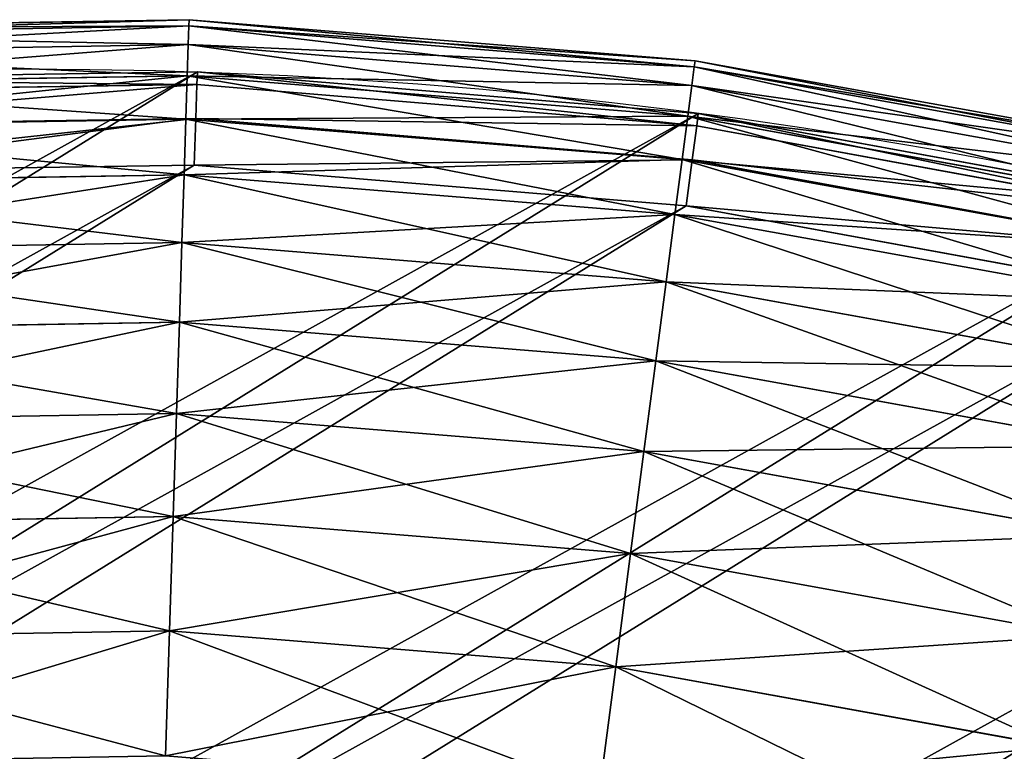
# Model space of a CAD drawing. Extents: x 5 to 635, y -14 to 121.
# Tile 295 of 453: x 410.21 to 419.73, y 96.45 to 103.52. Entities that reach past the tile are written whole.
import ezdxf

# ---------------------------------------------------------------- set-up
doc = ezdxf.new("R2010")
doc.units = 0
doc.layers.get('0').update_dxf_attribs({"color": 13, "linetype": 'CONTINUOUS'})

# ---------------------------------------------------------------- blocks, each defined once
blk = doc.blocks.new('COMPONENT_4')
for p, q in [((51.5698, 99.9491, 49.9398), (46.6637, 99.8648, 49.9398)), ((51.5679, 99.8888, 47.4864), (51.5698, 99.9491, 49.9398)), ((51.5698, 99.9491, 49.9398), (51.5679, 99.8888, 52.3932)), ((56.4605, 99.5521, 49.9398), (51.5698, 99.9491, 49.9398)), ((51.5679, 99.8888, 47.4864), (46.6677, 99.8046, 47.4864)), ((51.5679, 99.8888, 52.3932), (46.6677, 99.8046, 52.3932)), ((51.5621, 99.7082, 45.0389), (51.5679, 99.8888, 47.4864)), ((51.5679, 99.8888, 52.3932), (51.5621, 99.7082, 54.8406)), ((56.4526, 99.4923, 47.4864), (51.5679, 99.8888, 47.4864)), ((56.4526, 99.4923, 52.3932), (51.5679, 99.8888, 52.3932)), ((51.5621, 99.7082, 45.0389), (46.6797, 99.6243, 45.0389)), ((51.5621, 99.7082, 54.8406), (46.6797, 99.6243, 54.8406)), ((51.5525, 99.4075, 42.6032), (51.5621, 99.7082, 45.0389)), ((51.5621, 99.7082, 54.8406), (51.5525, 99.4075, 57.2763)), ((56.4292, 99.3131, 45.0389), (51.5621, 99.7082, 45.0389)), ((56.4292, 99.3131, 54.8406), (51.5621, 99.7082, 54.8406)), ((56.4526, 99.4923, 47.4864), (56.4605, 99.5521, 49.9398)), ((56.4526, 99.4923, 52.3932), (56.4605, 99.5521, 49.9398)), ((61.2887, 98.6776, 49.9398), (56.4605, 99.5521, 49.9398)), ((56.4292, 99.3131, 45.0389), (56.4526, 99.4923, 47.4864)), ((56.4292, 99.3131, 54.8406), (56.4526, 99.4923, 52.3932)), ((61.275, 98.6189, 47.4864), (56.4526, 99.4923, 47.4864)), ((61.275, 98.6189, 52.3932), (56.4526, 99.4923, 52.3932)), ((51.5525, 99.4075, 42.6032), (46.6996, 99.3242, 42.6032)), ((51.5525, 99.4075, 57.2763), (46.6996, 99.3242, 57.2763)), ((51.5391, 98.9877, 40.1853), (51.5525, 99.4075, 42.6032)), ((51.5525, 99.4075, 57.2763), (51.5391, 98.9877, 59.6943)), ((56.3902, 99.0148, 42.6032), (51.5525, 99.4075, 42.6032)), ((56.3902, 99.0148, 57.2763), (51.5525, 99.4075, 57.2763)), ((56.3902, 99.0148, 42.6032), (56.4292, 99.3131, 45.0389)), ((56.3902, 99.0148, 57.2763), (56.4292, 99.3131, 54.8406)), ((61.2341, 98.4428, 45.0389), (56.4292, 99.3131, 45.0389)), ((61.2341, 98.4428, 54.8406), (56.4292, 99.3131, 54.8406)), ((51.5391, 98.9877, 40.1853), (46.7274, 98.905, 40.1853)), ((51.5391, 98.9877, 59.6943), (46.7274, 98.905, 59.6943)), ((51.5219, 98.4496, 37.7908), (51.5391, 98.9877, 40.1853)), ((51.5391, 98.9877, 59.6943), (51.5219, 98.4496, 62.0888)), ((56.3357, 98.5983, 40.1853), (51.5391, 98.9877, 40.1853)), ((56.3357, 98.5983, 59.6943), (51.5391, 98.9877, 59.6943)), ((56.3357, 98.5983, 40.1853), (56.3902, 99.0148, 42.6032)), ((56.3357, 98.5983, 59.6943), (56.3902, 99.0148, 57.2763)), ((61.1661, 98.1499, 42.6032), (56.3902, 99.0148, 42.6032)), ((61.1661, 98.1499, 57.2763), (56.3902, 99.0148, 57.2763)), ((56.2659, 98.0645, 37.7908), (56.3357, 98.5983, 40.1853)), ((56.2659, 98.0645, 62.0888), (56.3357, 98.5983, 59.6943)), ((61.071, 97.7407, 40.1853), (56.3357, 98.5983, 40.1853)), ((61.071, 97.7407, 59.6943), (56.3357, 98.5983, 59.6943)), ((51.5219, 98.4496, 37.7908), (46.7631, 98.3679, 37.7908)), ((51.5219, 98.4496, 62.0888), (46.7631, 98.3679, 62.0888)), ((51.501, 97.7946, 35.4255), (51.5219, 98.4496, 37.7908)), ((51.5219, 98.4496, 62.0888), (51.501, 97.7946, 64.454)), ((56.2659, 98.0645, 37.7908), (51.5219, 98.4496, 37.7908)), ((56.2659, 98.0645, 62.0888), (51.5219, 98.4496, 62.0888)), ((56.1808, 97.4147, 35.4255), (56.2659, 98.0645, 37.7908)), ((56.1808, 97.4147, 64.454), (56.2659, 98.0645, 62.0888)), ((60.9492, 97.2163, 37.7908), (56.2659, 98.0645, 37.7908)), ((60.9492, 97.2163, 62.0888), (56.2659, 98.0645, 62.0888)), ((51.501, 97.7946, 35.4255), (46.8065, 97.714, 35.4255)), ((51.501, 97.7946, 64.454), (46.8065, 97.714, 64.454)), ((51.4764, 97.0243, 33.0953), (51.501, 97.7946, 35.4255)), ((51.501, 97.7946, 64.454), (51.4764, 97.0243, 66.7843)), ((56.1808, 97.4147, 35.4255), (51.501, 97.7946, 35.4255)), ((56.1808, 97.4147, 64.454), (51.501, 97.7946, 64.454)), ((56.0809, 96.6505, 33.0953), (56.1808, 97.4147, 35.4255)), ((56.0809, 96.6505, 66.7843), (56.1808, 97.4147, 64.454)), ((60.8009, 96.578, 35.4255), (56.1808, 97.4147, 35.4255)), ((60.8009, 96.578, 64.454), (56.1808, 97.4147, 64.454)), ((51.4764, 97.0243, 33.0953), (46.8575, 96.9449, 33.0953)), ((51.4764, 97.0243, 66.7843), (46.8575, 96.9449, 66.7843)), ((51.4482, 96.1404, 30.8056), (51.4764, 97.0243, 33.0953)), ((51.4764, 97.0243, 66.7843), (51.4482, 96.1404, 69.0739)), ((56.0809, 96.6505, 33.0953), (51.4764, 97.0243, 33.0953)), ((56.0809, 96.6505, 66.7843), (51.4764, 97.0243, 66.7843)), ((55.9662, 95.7737, 30.8056), (56.0809, 96.6505, 33.0953)), ((55.9662, 95.7737, 69.0739), (56.0809, 96.6505, 66.7843)), ((60.6265, 95.8272, 33.0953), (56.0809, 96.6505, 33.0953)), ((60.6265, 95.8272, 66.7843), (56.0809, 96.6505, 66.7843)), ((51.4482, 96.1404, 30.8056), (46.9161, 96.0626, 30.8056)), ((51.4482, 96.1404, 69.0739), (46.9161, 96.0626, 69.0739)), ((51.4164, 95.1452, 28.562), (51.4482, 96.1404, 30.8056)), ((51.4482, 96.1404, 69.0739), (51.4164, 95.1452, 71.3175)), ((55.9662, 95.7737, 30.8056), (51.4482, 96.1404, 30.8056)), ((55.9662, 95.7737, 69.0739), (51.4482, 96.1404, 69.0739)), ((55.837, 94.7864, 28.562), (55.9662, 95.7737, 30.8056)), ((55.837, 94.7864, 71.3175), (55.9662, 95.7737, 69.0739)), ((60.4264, 94.9659, 30.8056), (55.9662, 95.7737, 30.8056)), ((60.4264, 94.9659, 69.0739), (55.9662, 95.7737, 69.0739)), ((51.4164, 95.1452, 28.562), (46.982, 95.069, 28.562)), ((51.4164, 95.1452, 71.3175), (46.982, 95.069, 71.3175)), ((51.3812, 94.041, 26.3699), (51.4164, 95.1452, 28.562)), ((51.4164, 95.1452, 71.3175), (51.3812, 94.041, 73.5096)), ((55.837, 94.7864, 28.562), (51.4164, 95.1452, 28.562)), ((55.837, 94.7864, 71.3175), (51.4164, 95.1452, 71.3175)), ((55.6937, 93.691, 26.3699), (55.837, 94.7864, 28.562)), ((55.6937, 93.691, 73.5096), (55.837, 94.7864, 71.3175)), ((60.2011, 93.996, 28.562), (55.837, 94.7864, 28.562)), ((60.2011, 93.996, 71.3175), (55.837, 94.7864, 71.3175)), ((51.3812, 94.041, 26.3699), (47.0551, 93.9667, 26.3699)), ((51.3812, 94.041, 73.5096), (47.0551, 93.9667, 73.5096)), ((51.3426, 92.8306, 24.2346), (51.3812, 94.041, 26.3699)), ((51.3812, 94.041, 73.5096), (51.3426, 92.8306, 75.6449)), ((55.6937, 93.691, 26.3699), (51.3812, 94.041, 26.3699)), ((55.6937, 93.691, 73.5096), (51.3812, 94.041, 73.5096)), ((55.5366, 92.4901, 24.2346), (55.6937, 93.691, 26.3699)), ((55.5366, 92.4901, 75.6449), (55.6937, 93.691, 73.5096)), ((59.9511, 92.9199, 26.3699), (55.6937, 93.691, 26.3699)), ((59.9511, 92.9199, 73.5096), (55.6937, 93.691, 73.5096))]:
    blk.add_line(p, q)
mesh = blk.add_polyface()
corners = [(46.6637, 99.8648, 49.9398), (51.5679, 99.8888, 47.4864), (46.6677, 99.8046, 47.4864), (51.5698, 99.9491, 49.9398)]
mesh.append_faces([[corners[k] for k in face] for face in [(0, 1, 2), (1, 0, 3)]], dxfattribs={"vtx0": -1})
mesh = blk.add_polyface()
corners = [(46.6677, 99.8046, 52.3932), (51.5698, 99.9491, 49.9398), (46.6637, 99.8648, 49.9398), (51.5679, 99.8888, 52.3932)]
mesh.append_faces([[corners[k] for k in face] for face in [(0, 1, 2), (1, 0, 3)]], dxfattribs={"vtx0": -1})
mesh = blk.add_polyface()
corners = [(51.5698, 99.9491, 49.9398), (56.4526, 99.4923, 47.4864), (51.5679, 99.8888, 47.4864), (56.4605, 99.5521, 49.9398)]
mesh.append_faces([[corners[k] for k in face] for face in [(0, 1, 2), (1, 0, 3)]], dxfattribs={"vtx0": -1})
mesh = blk.add_polyface()
corners = [(51.5679, 99.8888, 52.3932), (56.4605, 99.5521, 49.9398), (51.5698, 99.9491, 49.9398), (56.4526, 99.4923, 52.3932)]
mesh.append_faces([[corners[k] for k in face] for face in [(0, 1, 2), (1, 0, 3)]], dxfattribs={"vtx0": -1})
mesh = blk.add_polyface()
corners = [(46.6677, 99.8046, 47.4864), (51.5621, 99.7082, 45.0389), (46.6797, 99.6243, 45.0389), (51.5679, 99.8888, 47.4864)]
mesh.append_faces([[corners[k] for k in face] for face in [(0, 1, 2), (1, 0, 3)]], dxfattribs={"vtx0": -1})
mesh = blk.add_polyface()
corners = [(46.6797, 99.6243, 54.8406), (51.5679, 99.8888, 52.3932), (46.6677, 99.8046, 52.3932), (51.5621, 99.7082, 54.8406)]
mesh.append_faces([[corners[k] for k in face] for face in [(0, 1, 2), (1, 0, 3)]], dxfattribs={"vtx0": -1})
mesh = blk.add_polyface()
corners = [(51.5679, 99.8888, 47.4864), (56.4292, 99.3131, 45.0389), (51.5621, 99.7082, 45.0389), (56.4526, 99.4923, 47.4864)]
mesh.append_faces([[corners[k] for k in face] for face in [(0, 1, 2), (1, 0, 3)]], dxfattribs={"vtx0": -1})
mesh = blk.add_polyface()
corners = [(51.5621, 99.7082, 54.8406), (56.4526, 99.4923, 52.3932), (51.5679, 99.8888, 52.3932), (56.4292, 99.3131, 54.8406)]
mesh.append_faces([[corners[k] for k in face] for face in [(0, 1, 2), (1, 0, 3)]], dxfattribs={"vtx0": -1})
mesh = blk.add_polyface()
corners = [(46.6797, 99.6243, 45.0389), (51.5525, 99.4075, 42.6032), (46.6996, 99.3242, 42.6032), (51.5621, 99.7082, 45.0389)]
mesh.append_faces([[corners[k] for k in face] for face in [(0, 1, 2), (1, 0, 3)]], dxfattribs={"vtx0": -1})
mesh = blk.add_polyface()
corners = [(46.6996, 99.3242, 57.2763), (51.5621, 99.7082, 54.8406), (46.6797, 99.6243, 54.8406), (51.5525, 99.4075, 57.2763)]
mesh.append_faces([[corners[k] for k in face] for face in [(0, 1, 2), (1, 0, 3)]], dxfattribs={"vtx0": -1})
mesh = blk.add_polyface()
corners = [(51.5621, 99.7082, 45.0389), (56.3902, 99.0148, 42.6032), (51.5525, 99.4075, 42.6032), (56.4292, 99.3131, 45.0389)]
mesh.append_faces([[corners[k] for k in face] for face in [(0, 1, 2), (1, 0, 3)]], dxfattribs={"vtx0": -1})
mesh = blk.add_polyface()
corners = [(51.5525, 99.4075, 57.2763), (56.4292, 99.3131, 54.8406), (51.5621, 99.7082, 54.8406), (56.3902, 99.0148, 57.2763)]
mesh.append_faces([[corners[k] for k in face] for face in [(0, 1, 2), (1, 0, 3)]], dxfattribs={"vtx0": -1})
mesh = blk.add_polyface()
corners = [(56.4605, 99.5521, 49.9398), (61.275, 98.6189, 47.4864), (56.4526, 99.4923, 47.4864), (61.2887, 98.6776, 49.9398)]
mesh.append_faces([[corners[k] for k in face] for face in [(0, 1, 2), (1, 0, 3)]], dxfattribs={"vtx0": -1})
mesh = blk.add_polyface()
corners = [(56.4526, 99.4923, 52.3932), (61.2887, 98.6776, 49.9398), (56.4605, 99.5521, 49.9398), (61.275, 98.6189, 52.3932)]
mesh.append_faces([[corners[k] for k in face] for face in [(0, 1, 2), (1, 0, 3)]], dxfattribs={"vtx0": -1})
mesh = blk.add_polyface()
corners = [(56.4526, 99.4923, 47.4864), (61.2341, 98.4428, 45.0389), (56.4292, 99.3131, 45.0389), (61.275, 98.6189, 47.4864)]
mesh.append_faces([[corners[k] for k in face] for face in [(0, 1, 2), (1, 0, 3)]], dxfattribs={"vtx0": -1})
mesh = blk.add_polyface()
corners = [(56.4292, 99.3131, 54.8406), (61.275, 98.6189, 52.3932), (56.4526, 99.4923, 52.3932), (61.2341, 98.4428, 54.8406)]
mesh.append_faces([[corners[k] for k in face] for face in [(0, 1, 2), (1, 0, 3)]], dxfattribs={"vtx0": -1})
mesh = blk.add_polyface()
corners = [(46.6996, 99.3242, 42.6032), (51.5391, 98.9877, 40.1853), (46.7274, 98.905, 40.1853), (51.5525, 99.4075, 42.6032)]
mesh.append_faces([[corners[k] for k in face] for face in [(0, 1, 2), (1, 0, 3)]], dxfattribs={"vtx0": -1})
mesh = blk.add_polyface()
corners = [(46.7274, 98.905, 59.6943), (51.5525, 99.4075, 57.2763), (46.6996, 99.3242, 57.2763), (51.5391, 98.9877, 59.6943)]
mesh.append_faces([[corners[k] for k in face] for face in [(0, 1, 2), (1, 0, 3)]], dxfattribs={"vtx0": -1})
mesh = blk.add_polyface()
corners = [(51.5525, 99.4075, 42.6032), (56.3357, 98.5983, 40.1853), (51.5391, 98.9877, 40.1853), (56.3902, 99.0148, 42.6032)]
mesh.append_faces([[corners[k] for k in face] for face in [(0, 1, 2), (1, 0, 3)]], dxfattribs={"vtx0": -1})
mesh = blk.add_polyface()
corners = [(51.5391, 98.9877, 59.6943), (56.3902, 99.0148, 57.2763), (51.5525, 99.4075, 57.2763), (56.3357, 98.5983, 59.6943)]
mesh.append_faces([[corners[k] for k in face] for face in [(0, 1, 2), (1, 0, 3)]], dxfattribs={"vtx0": -1})
mesh = blk.add_polyface()
corners = [(56.4292, 99.3131, 45.0389), (61.1661, 98.1499, 42.6032), (56.3902, 99.0148, 42.6032), (61.2341, 98.4428, 45.0389)]
mesh.append_faces([[corners[k] for k in face] for face in [(0, 1, 2), (1, 0, 3)]], dxfattribs={"vtx0": -1})
mesh = blk.add_polyface()
corners = [(56.3902, 99.0148, 57.2763), (61.2341, 98.4428, 54.8406), (56.4292, 99.3131, 54.8406), (61.1661, 98.1499, 57.2763)]
mesh.append_faces([[corners[k] for k in face] for face in [(0, 1, 2), (1, 0, 3)]], dxfattribs={"vtx0": -1})
mesh = blk.add_polyface()
corners = [(46.7274, 98.905, 40.1853), (51.5219, 98.4496, 37.7908), (46.7631, 98.3679, 37.7908), (51.5391, 98.9877, 40.1853)]
mesh.append_faces([[corners[k] for k in face] for face in [(0, 1, 2), (1, 0, 3)]], dxfattribs={"vtx0": -1})
mesh = blk.add_polyface()
corners = [(46.7631, 98.3679, 62.0888), (51.5391, 98.9877, 59.6943), (46.7274, 98.905, 59.6943), (51.5219, 98.4496, 62.0888)]
mesh.append_faces([[corners[k] for k in face] for face in [(0, 1, 2), (1, 0, 3)]], dxfattribs={"vtx0": -1})
mesh = blk.add_polyface()
corners = [(51.5391, 98.9877, 40.1853), (56.2659, 98.0645, 37.7908), (51.5219, 98.4496, 37.7908), (56.3357, 98.5983, 40.1853)]
mesh.append_faces([[corners[k] for k in face] for face in [(0, 1, 2), (1, 0, 3)]], dxfattribs={"vtx0": -1})
mesh = blk.add_polyface()
corners = [(51.5219, 98.4496, 62.0888), (56.3357, 98.5983, 59.6943), (51.5391, 98.9877, 59.6943), (56.2659, 98.0645, 62.0888)]
mesh.append_faces([[corners[k] for k in face] for face in [(0, 1, 2), (1, 0, 3)]], dxfattribs={"vtx0": -1})
mesh = blk.add_polyface()
corners = [(56.3902, 99.0148, 42.6032), (61.071, 97.7407, 40.1853), (56.3357, 98.5983, 40.1853), (61.1661, 98.1499, 42.6032)]
mesh.append_faces([[corners[k] for k in face] for face in [(0, 1, 2), (1, 0, 3)]], dxfattribs={"vtx0": -1})
mesh = blk.add_polyface()
corners = [(56.3357, 98.5983, 59.6943), (61.1661, 98.1499, 57.2763), (56.3902, 99.0148, 57.2763), (61.071, 97.7407, 59.6943)]
mesh.append_faces([[corners[k] for k in face] for face in [(0, 1, 2), (1, 0, 3)]], dxfattribs={"vtx0": -1})
mesh = blk.add_polyface()
corners = [(56.3357, 98.5983, 40.1853), (60.9492, 97.2163, 37.7908), (56.2659, 98.0645, 37.7908), (61.071, 97.7407, 40.1853)]
mesh.append_faces([[corners[k] for k in face] for face in [(0, 1, 2), (1, 0, 3)]], dxfattribs={"vtx0": -1})
mesh = blk.add_polyface()
corners = [(56.2659, 98.0645, 62.0888), (61.071, 97.7407, 59.6943), (56.3357, 98.5983, 59.6943), (60.9492, 97.2163, 62.0888)]
mesh.append_faces([[corners[k] for k in face] for face in [(0, 1, 2), (1, 0, 3)]], dxfattribs={"vtx0": -1})
mesh = blk.add_polyface()
corners = [(46.7631, 98.3679, 37.7908), (51.501, 97.7946, 35.4255), (46.8065, 97.714, 35.4255), (51.5219, 98.4496, 37.7908)]
mesh.append_faces([[corners[k] for k in face] for face in [(0, 1, 2), (1, 0, 3)]], dxfattribs={"vtx0": -1})
mesh = blk.add_polyface()
corners = [(46.8065, 97.714, 64.454), (51.5219, 98.4496, 62.0888), (46.7631, 98.3679, 62.0888), (51.501, 97.7946, 64.454)]
mesh.append_faces([[corners[k] for k in face] for face in [(0, 1, 2), (1, 0, 3)]], dxfattribs={"vtx0": -1})
mesh = blk.add_polyface()
corners = [(51.5219, 98.4496, 37.7908), (56.1808, 97.4147, 35.4255), (51.501, 97.7946, 35.4255), (56.2659, 98.0645, 37.7908)]
mesh.append_faces([[corners[k] for k in face] for face in [(0, 1, 2), (1, 0, 3)]], dxfattribs={"vtx0": -1})
mesh = blk.add_polyface()
corners = [(51.501, 97.7946, 64.454), (56.2659, 98.0645, 62.0888), (51.5219, 98.4496, 62.0888), (56.1808, 97.4147, 64.454)]
mesh.append_faces([[corners[k] for k in face] for face in [(0, 1, 2), (1, 0, 3)]], dxfattribs={"vtx0": -1})
mesh = blk.add_polyface()
corners = [(56.2659, 98.0645, 37.7908), (60.8009, 96.578, 35.4255), (56.1808, 97.4147, 35.4255), (60.9492, 97.2163, 37.7908)]
mesh.append_faces([[corners[k] for k in face] for face in [(0, 1, 2), (1, 0, 3)]], dxfattribs={"vtx0": -1})
mesh = blk.add_polyface()
corners = [(56.1808, 97.4147, 64.454), (60.9492, 97.2163, 62.0888), (56.2659, 98.0645, 62.0888), (60.8009, 96.578, 64.454)]
mesh.append_faces([[corners[k] for k in face] for face in [(0, 1, 2), (1, 0, 3)]], dxfattribs={"vtx0": -1})
mesh = blk.add_polyface()
corners = [(46.8065, 97.714, 35.4255), (51.4764, 97.0243, 33.0953), (46.8575, 96.9449, 33.0953), (51.501, 97.7946, 35.4255)]
mesh.append_faces([[corners[k] for k in face] for face in [(0, 1, 2), (1, 0, 3)]], dxfattribs={"vtx0": -1})
mesh = blk.add_polyface()
corners = [(46.8575, 96.9449, 66.7843), (51.501, 97.7946, 64.454), (46.8065, 97.714, 64.454), (51.4764, 97.0243, 66.7843)]
mesh.append_faces([[corners[k] for k in face] for face in [(0, 1, 2), (1, 0, 3)]], dxfattribs={"vtx0": -1})
mesh = blk.add_polyface()
corners = [(51.501, 97.7946, 35.4255), (56.0809, 96.6505, 33.0953), (51.4764, 97.0243, 33.0953), (56.1808, 97.4147, 35.4255)]
mesh.append_faces([[corners[k] for k in face] for face in [(0, 1, 2), (1, 0, 3)]], dxfattribs={"vtx0": -1})
mesh = blk.add_polyface()
corners = [(51.4764, 97.0243, 66.7843), (56.1808, 97.4147, 64.454), (51.501, 97.7946, 64.454), (56.0809, 96.6505, 66.7843)]
mesh.append_faces([[corners[k] for k in face] for face in [(0, 1, 2), (1, 0, 3)]], dxfattribs={"vtx0": -1})
mesh = blk.add_polyface()
corners = [(56.1808, 97.4147, 35.4255), (60.6265, 95.8272, 33.0953), (56.0809, 96.6505, 33.0953), (60.8009, 96.578, 35.4255)]
mesh.append_faces([[corners[k] for k in face] for face in [(0, 1, 2), (1, 0, 3)]], dxfattribs={"vtx0": -1})
mesh = blk.add_polyface()
corners = [(56.0809, 96.6505, 66.7843), (60.8009, 96.578, 64.454), (56.1808, 97.4147, 64.454), (60.6265, 95.8272, 66.7843)]
mesh.append_faces([[corners[k] for k in face] for face in [(0, 1, 2), (1, 0, 3)]], dxfattribs={"vtx0": -1})
mesh = blk.add_polyface()
corners = [(46.8575, 96.9449, 33.0953), (51.4482, 96.1404, 30.8056), (46.9161, 96.0626, 30.8056), (51.4764, 97.0243, 33.0953)]
mesh.append_faces([[corners[k] for k in face] for face in [(0, 1, 2), (1, 0, 3)]], dxfattribs={"vtx0": -1})
mesh = blk.add_polyface()
corners = [(46.9161, 96.0626, 69.0739), (51.4764, 97.0243, 66.7843), (46.8575, 96.9449, 66.7843), (51.4482, 96.1404, 69.0739)]
mesh.append_faces([[corners[k] for k in face] for face in [(0, 1, 2), (1, 0, 3)]], dxfattribs={"vtx0": -1})
mesh = blk.add_polyface()
corners = [(51.4764, 97.0243, 33.0953), (55.9662, 95.7737, 30.8056), (51.4482, 96.1404, 30.8056), (56.0809, 96.6505, 33.0953)]
mesh.append_faces([[corners[k] for k in face] for face in [(0, 1, 2), (1, 0, 3)]], dxfattribs={"vtx0": -1})
mesh = blk.add_polyface()
corners = [(51.4482, 96.1404, 69.0739), (56.0809, 96.6505, 66.7843), (51.4764, 97.0243, 66.7843), (55.9662, 95.7737, 69.0739)]
mesh.append_faces([[corners[k] for k in face] for face in [(0, 1, 2), (1, 0, 3)]], dxfattribs={"vtx0": -1})
mesh = blk.add_polyface()
corners = [(56.0809, 96.6505, 33.0953), (60.4264, 94.9659, 30.8056), (55.9662, 95.7737, 30.8056), (60.6265, 95.8272, 33.0953)]
mesh.append_faces([[corners[k] for k in face] for face in [(0, 1, 2), (1, 0, 3)]], dxfattribs={"vtx0": -1})
mesh = blk.add_polyface()
corners = [(55.9662, 95.7737, 69.0739), (60.6265, 95.8272, 66.7843), (56.0809, 96.6505, 66.7843), (60.4264, 94.9659, 69.0739)]
mesh.append_faces([[corners[k] for k in face] for face in [(0, 1, 2), (1, 0, 3)]], dxfattribs={"vtx0": -1})
mesh = blk.add_polyface()
corners = [(46.9161, 96.0626, 30.8056), (51.4164, 95.1452, 28.562), (46.982, 95.069, 28.562), (51.4482, 96.1404, 30.8056)]
mesh.append_faces([[corners[k] for k in face] for face in [(0, 1, 2), (1, 0, 3)]], dxfattribs={"vtx0": -1})
mesh = blk.add_polyface()
corners = [(46.982, 95.069, 71.3175), (51.4482, 96.1404, 69.0739), (46.9161, 96.0626, 69.0739), (51.4164, 95.1452, 71.3175)]
mesh.append_faces([[corners[k] for k in face] for face in [(0, 1, 2), (1, 0, 3)]], dxfattribs={"vtx0": -1})
mesh = blk.add_polyface()
corners = [(51.4482, 96.1404, 30.8056), (55.837, 94.7864, 28.562), (51.4164, 95.1452, 28.562), (55.9662, 95.7737, 30.8056)]
mesh.append_faces([[corners[k] for k in face] for face in [(0, 1, 2), (1, 0, 3)]], dxfattribs={"vtx0": -1})
mesh = blk.add_polyface()
corners = [(51.4164, 95.1452, 71.3175), (55.9662, 95.7737, 69.0739), (51.4482, 96.1404, 69.0739), (55.837, 94.7864, 71.3175)]
mesh.append_faces([[corners[k] for k in face] for face in [(0, 1, 2), (1, 0, 3)]], dxfattribs={"vtx0": -1})
mesh = blk.add_polyface()
corners = [(55.9662, 95.7737, 30.8056), (60.2011, 93.996, 28.562), (55.837, 94.7864, 28.562), (60.4264, 94.9659, 30.8056)]
mesh.append_faces([[corners[k] for k in face] for face in [(0, 1, 2), (1, 0, 3)]], dxfattribs={"vtx0": -1})
mesh = blk.add_polyface()
corners = [(55.837, 94.7864, 71.3175), (60.4264, 94.9659, 69.0739), (55.9662, 95.7737, 69.0739), (60.2011, 93.996, 71.3175)]
mesh.append_faces([[corners[k] for k in face] for face in [(0, 1, 2), (1, 0, 3)]], dxfattribs={"vtx0": -1})
mesh = blk.add_polyface()
corners = [(46.982, 95.069, 28.562), (51.3812, 94.041, 26.3699), (47.0551, 93.9667, 26.3699), (51.4164, 95.1452, 28.562)]
mesh.append_faces([[corners[k] for k in face] for face in [(0, 1, 2), (1, 0, 3)]], dxfattribs={"vtx0": -1})
mesh = blk.add_polyface()
corners = [(47.0551, 93.9667, 73.5096), (51.4164, 95.1452, 71.3175), (46.982, 95.069, 71.3175), (51.3812, 94.041, 73.5096)]
mesh.append_faces([[corners[k] for k in face] for face in [(0, 1, 2), (1, 0, 3)]], dxfattribs={"vtx0": -1})
mesh = blk.add_polyface()
corners = [(51.4164, 95.1452, 28.562), (55.6937, 93.691, 26.3699), (51.3812, 94.041, 26.3699), (55.837, 94.7864, 28.562)]
mesh.append_faces([[corners[k] for k in face] for face in [(0, 1, 2), (1, 0, 3)]], dxfattribs={"vtx0": -1})
mesh = blk.add_polyface()
corners = [(51.3812, 94.041, 73.5096), (55.837, 94.7864, 71.3175), (51.4164, 95.1452, 71.3175), (55.6937, 93.691, 73.5096)]
mesh.append_faces([[corners[k] for k in face] for face in [(0, 1, 2), (1, 0, 3)]], dxfattribs={"vtx0": -1})
mesh = blk.add_polyface()
corners = [(55.837, 94.7864, 28.562), (59.9511, 92.9199, 26.3699), (55.6937, 93.691, 26.3699), (60.2011, 93.996, 28.562)]
mesh.append_faces([[corners[k] for k in face] for face in [(0, 1, 2), (1, 0, 3)]], dxfattribs={"vtx0": -1})
mesh = blk.add_polyface()
corners = [(55.6937, 93.691, 73.5096), (60.2011, 93.996, 71.3175), (55.837, 94.7864, 71.3175), (59.9511, 92.9199, 73.5096)]
mesh.append_faces([[corners[k] for k in face] for face in [(0, 1, 2), (1, 0, 3)]], dxfattribs={"vtx0": -1})
mesh = blk.add_polyface()
corners = [(47.0551, 93.9667, 26.3699), (51.3426, 92.8306, 24.2346), (47.1353, 92.7583, 24.2346), (51.3812, 94.041, 26.3699)]
mesh.append_faces([[corners[k] for k in face] for face in [(0, 1, 2), (1, 0, 3)]], dxfattribs={"vtx0": -1})
mesh = blk.add_polyface()
corners = [(47.1353, 92.7583, 75.6449), (51.3812, 94.041, 73.5096), (47.0551, 93.9667, 73.5096), (51.3426, 92.8306, 75.6449)]
mesh.append_faces([[corners[k] for k in face] for face in [(0, 1, 2), (1, 0, 3)]], dxfattribs={"vtx0": -1})
mesh = blk.add_polyface()
corners = [(51.3812, 94.041, 26.3699), (55.5366, 92.4901, 24.2346), (51.3426, 92.8306, 24.2346), (55.6937, 93.691, 26.3699)]
mesh.append_faces([[corners[k] for k in face] for face in [(0, 1, 2), (1, 0, 3)]], dxfattribs={"vtx0": -1})
mesh = blk.add_polyface()
corners = [(51.3426, 92.8306, 75.6449), (55.6937, 93.691, 73.5096), (51.3812, 94.041, 73.5096), (55.5366, 92.4901, 75.6449)]
mesh.append_faces([[corners[k] for k in face] for face in [(0, 1, 2), (1, 0, 3)]], dxfattribs={"vtx0": -1})
mesh = blk.add_polyface()
corners = [(55.6937, 93.691, 26.3699), (59.6771, 91.7402, 24.2346), (55.5366, 92.4901, 24.2346), (59.9511, 92.9199, 26.3699)]
mesh.append_faces([[corners[k] for k in face] for face in [(0, 1, 2), (1, 0, 3)]], dxfattribs={"vtx0": -1})
mesh = blk.add_polyface()
corners = [(55.5366, 92.4901, 75.6449), (59.9511, 92.9199, 73.5096), (55.6937, 93.691, 73.5096), (59.6771, 91.7402, 75.6449)]
mesh.append_faces([[corners[k] for k in face] for face in [(0, 1, 2), (1, 0, 3)]], dxfattribs={"vtx0": -1})
blk = doc.blocks.new('COMPONENT_5')
blk.add_blockref('COMPONENT_4', (0, 0))
blk = doc.blocks.new('GROUP_1')
for p, q in [((96.2126, 29.2604, 20), (98.5343, 33.4265, 20)), ((98.9381, 33.2267, 19.866), (96.5949, 29.0221, 19.866)), ((99.2338, 33.0805, 19.5), (96.8748, 28.8476, 19.5)), ((99.342, 33.027, 19), (96.9773, 28.7837, 19)), ((93.4938, 25.342, 20), (96.2126, 29.2604, 20)), ((96.2126, 29.2604, 20), (96.5949, 29.0221, 19.866)), ((96.5949, 29.0221, 19.866), (93.8509, 25.0673, 19.866)), ((96.5949, 29.0221, 19.866), (96.8748, 28.8476, 19.5)), ((96.8748, 28.8476, 19.5), (94.1124, 24.8662, 19.5)), ((96.8748, 28.8476, 19.5), (96.9773, 28.7837, 19)), ((96.9773, 28.7837, 19), (94.208, 24.7926, 19)), ((96.9773, 28.7837, -5), (96.9773, 28.7837, 19)), ((90.404, 21.709, 20), (93.4938, 25.342, 20)), ((93.4938, 25.342, 20), (93.8509, 25.0673, 19.866)), ((93.8509, 25.0673, 19.866), (90.7325, 21.4006, 19.866)), ((93.8509, 25.0673, 19.866), (94.1124, 24.8662, 19.5)), ((94.1124, 24.8662, 19.5), (90.9729, 21.1748, 19.5)), ((94.1124, 24.8662, 19.5), (94.208, 24.7926, 19)), ((94.208, 24.7926, 19), (91.061, 21.0922, 19)), ((94.208, 24.7926, -5), (94.208, 24.7926, 19))]:
    blk.add_line(p, q)
blk.add_circle((54.9726, 54.9726, -5), 49.5)
mesh = blk.add_polyface()
corners = [(5.5825, 58.2684, -5), (5.8885, 48.5695, -5), (5.4973, 53.4114, -5), (6.1433, 63.0936, -5), (6.7525, 43.7893, -5), (7.1745, 67.8406, -5), (8.0809, 39.1167, -5), (8.6659, 72.4637, -5), (9.8608, 34.5969, -5), (10.6033, 76.9183, -5), (12.0752, 30.2732, -5), (12.968, 81.1616, -5), (14.7027, 26.1875, -5), (15.7372, 85.1527, -5), (17.7181, 22.379, -5), (18.8843, 88.8531, -5), (21.0922, 18.8843, -5), (22.379, 92.2272, -5), (24.7926, 15.7372, -5), (26.1875, 95.2425, -5), (28.7837, 12.968, -5), (30.2732, 97.8701, -5), (33.027, 10.6033, -5), (34.5969, 100.0845, -5), (37.4816, 8.6659, -5), (39.1167, 101.8644, -5), (42.1047, 7.1745, -5), (43.7893, 103.1928, -5), (46.8517, 6.1433, -5), (48.5695, 104.0567, -5), (51.6769, 5.5825, -5), (53.4114, 104.448, -5), (56.5338, 5.4973, -5), (58.2684, 104.3628, -5), (61.3758, 5.8885, -5), (63.0936, 103.8019, -5), (66.156, 6.7525, -5), (67.8406, 102.7708, -5), (70.8286, 8.0809, -5), (72.4637, 101.2794, -5), (75.3484, 9.8608, -5), (76.9183, 99.342, -5), (79.672, 12.0752, -5), (81.1616, 96.9773, -5), (83.7578, 14.7027, -5), (85.1527, 94.208, -5), (87.5663, 17.7181, -5), (88.8531, 91.061, -5), (91.061, 21.0922, -5), (92.2272, 87.5663, -5), (94.208, 24.7926, -5), (95.2425, 83.7578, -5), (96.9773, 28.7837, -5), (97.8701, 79.672, -5), (99.342, 33.027, -5), (100.0845, 75.3484, -5), (101.2794, 37.4816, -5), (101.8644, 70.8286, -5), (102.7708, 42.1047, -5), (103.1928, 66.156, -5), (103.8019, 46.8517, -5), (104.0567, 61.3758, -5), (104.3628, 51.6769, -5), (104.448, 56.5338, -5)]
mesh.append_faces([[corners[k] for k in face] for face in [(0, 1, 2), (62, 61, 63)]], dxfattribs={"vtx0": -1})
mesh.append_faces([[corners[k] for k in face] for face in [(1, 3, 4), (4, 5, 6), (6, 7, 8), (8, 9, 10), (10, 11, 12), (12, 13, 14), (14, 15, 16), (16, 17, 18), (18, 19, 20), (20, 21, 22), (22, 23, 24), (24, 25, 26), (26, 27, 28), (28, 29, 30), (30, 31, 32), (32, 33, 34), (34, 35, 36), (36, 37, 38), (38, 39, 40), (40, 41, 42), (42, 43, 44), (44, 45, 46), (46, 47, 48), (48, 49, 50), (50, 51, 52), (52, 53, 54), (54, 55, 56), (56, 57, 58), (58, 59, 60), (60, 61, 62)]], dxfattribs={"vtx0": -1, "vtx1": -1})
mesh.append_faces([[corners[k] for k in face] for face in [(1, 0, 3), (4, 3, 5), (6, 5, 7), (8, 7, 9), (10, 9, 11), (12, 11, 13), (14, 13, 15), (16, 15, 17), (18, 17, 19), (20, 19, 21), (22, 21, 23), (24, 23, 25), (26, 25, 27), (28, 27, 29), (30, 29, 31), (32, 31, 33), (34, 33, 35), (36, 35, 37), (38, 37, 39), (40, 39, 41), (42, 41, 43), (44, 43, 45), (46, 45, 47), (48, 47, 49), (50, 49, 51), (52, 51, 53), (54, 53, 55), (56, 55, 57), (58, 57, 59), (60, 59, 61)]], dxfattribs={"vtx0": -1, "vtx2": -1})
mesh = blk.add_polyface()
corners = [(6.782, 48.6861, 20), (6.4816, 58.2084, 20), (6.3979, 53.4398, 20), (7.0322, 62.9458, 20), (7.6303, 43.9928, 20), (8.0446, 67.6064, 20), (8.9345, 39.4053, 20), (9.5089, 72.1453, 20), (10.682, 34.9678, 20), (11.411, 76.5188, 20), (12.8561, 30.7229, 20), (13.7326, 80.6848, 20), (15.4358, 26.7115, 20), (16.4515, 84.6033, 20), (18.3963, 22.9723, 20), (19.5413, 88.2363, 20), (21.709, 19.5413, 20), (22.9723, 91.549, 20), (25.342, 16.4515, 20), (26.7115, 94.5095, 20), (29.2604, 13.7326, 20), (30.7229, 97.0892, 20), (33.4265, 11.411, 20), (34.9678, 99.2633, 20), (37.8, 9.5089, 20), (39.4053, 101.0108, 20), (42.3389, 8.0446, 20), (43.9928, 102.315, 20), (46.9995, 7.0322, 20), (48.6861, 103.1632, 20), (51.7369, 6.4816, 20), (53.4398, 103.5474, 20), (56.5054, 6.3979, 20), (58.2084, 103.4637, 20), (61.2592, 6.782, 20), (62.9458, 102.9131, 20), (65.9524, 7.6303, 20), (67.6064, 101.9007, 20), (70.5399, 8.9345, 20), (72.1453, 100.4364, 20), (74.9775, 10.682, 20), (76.5188, 98.5343, 20), (79.2224, 12.8561, 20), (80.6848, 96.2126, 20), (83.2338, 15.4358, 20), (84.6033, 93.4938, 20), (86.973, 18.3963, 20), (88.2363, 90.404, 20), (90.404, 21.709, 20), (91.549, 86.973, 20), (93.4938, 25.342, 20), (94.5095, 83.2338, 20), (96.2126, 29.2604, 20), (97.0892, 79.2224, 20), (98.5343, 33.4265, 20), (99.2633, 74.9775, 20), (100.4364, 37.8, 20), (101.0108, 70.5399, 20), (101.9007, 42.3389, 20), (102.315, 65.9524, 20), (102.9131, 46.9995, 20), (103.1632, 61.2592, 20), (103.4637, 51.7369, 20), (103.5474, 56.5054, 20)]
mesh.append_faces([[corners[k] for k in face] for face in [(0, 1, 2), (61, 62, 63)]], dxfattribs={"vtx0": -1})
mesh.append_faces([[corners[k] for k in face] for face in [(1, 0, 3), (3, 4, 5), (5, 6, 7), (7, 8, 9), (9, 10, 11), (11, 12, 13), (13, 14, 15), (15, 16, 17), (17, 18, 19), (19, 20, 21), (21, 22, 23), (23, 24, 25), (25, 26, 27), (27, 28, 29), (29, 30, 31), (31, 32, 33), (33, 34, 35), (35, 36, 37), (37, 38, 39), (39, 40, 41), (41, 42, 43), (43, 44, 45), (45, 46, 47), (47, 48, 49), (49, 50, 51), (51, 52, 53), (53, 54, 55), (55, 56, 57), (57, 58, 59), (59, 60, 61)]], dxfattribs={"vtx0": -1, "vtx1": -1})
mesh.append_faces([[corners[k] for k in face] for face in [(3, 0, 4), (5, 4, 6), (7, 6, 8), (9, 8, 10), (11, 10, 12), (13, 12, 14), (15, 14, 16), (17, 16, 18), (19, 18, 20), (21, 20, 22), (23, 22, 24), (25, 24, 26), (27, 26, 28), (29, 28, 30), (31, 30, 32), (33, 32, 34), (35, 34, 36), (37, 36, 38), (39, 38, 40), (41, 40, 42), (43, 42, 44), (45, 44, 46), (47, 46, 48), (49, 48, 50), (51, 50, 52), (53, 52, 54), (55, 54, 56), (57, 56, 58), (59, 58, 60), (61, 60, 62)]], dxfattribs={"vtx0": -1, "vtx2": -1})
mesh = blk.add_polyface()
corners = [(96.5949, 29.0221, 19.866), (98.5343, 33.4265, 20), (96.2126, 29.2604, 20), (98.9381, 33.2267, 19.866)]
mesh.append_faces([[corners[k] for k in face] for face in [(0, 1, 2), (1, 0, 3)]], dxfattribs={"vtx0": -1})
mesh = blk.add_polyface()
corners = [(96.8748, 28.8476, 19.5), (98.9381, 33.2267, 19.866), (96.5949, 29.0221, 19.866), (99.2338, 33.0805, 19.5)]
mesh.append_faces([[corners[k] for k in face] for face in [(0, 1, 2), (1, 0, 3)]], dxfattribs={"vtx0": -1})
mesh = blk.add_polyface()
corners = [(99.342, 33.027, 19), (96.8748, 28.8476, 19.5), (96.9773, 28.7837, 19), (99.2338, 33.0805, 19.5)]
mesh.append_faces([[corners[k] for k in face] for face in [(0, 1, 2), (1, 0, 3)]], dxfattribs={"vtx0": -1})
mesh = blk.add_polyface()
corners = [(99.342, 33.027, -5), (96.9773, 28.7837, 19), (96.9773, 28.7837, -5), (99.342, 33.027, 19)]
mesh.append_faces([[corners[k] for k in face] for face in [(0, 1, 2), (1, 0, 3)]], dxfattribs={"vtx0": -1})
mesh = blk.add_polyface()
corners = [(93.8509, 25.0673, 19.866), (96.2126, 29.2604, 20), (93.4938, 25.342, 20), (96.5949, 29.0221, 19.866)]
mesh.append_faces([[corners[k] for k in face] for face in [(0, 1, 2), (1, 0, 3)]], dxfattribs={"vtx0": -1})
mesh = blk.add_polyface()
corners = [(94.1124, 24.8662, 19.5), (96.5949, 29.0221, 19.866), (93.8509, 25.0673, 19.866), (96.8748, 28.8476, 19.5)]
mesh.append_faces([[corners[k] for k in face] for face in [(0, 1, 2), (1, 0, 3)]], dxfattribs={"vtx0": -1})
mesh = blk.add_polyface()
corners = [(96.9773, 28.7837, 19), (94.1124, 24.8662, 19.5), (94.208, 24.7926, 19), (96.8748, 28.8476, 19.5)]
mesh.append_faces([[corners[k] for k in face] for face in [(0, 1, 2), (1, 0, 3)]], dxfattribs={"vtx0": -1})
mesh = blk.add_polyface()
corners = [(96.9773, 28.7837, -5), (94.208, 24.7926, 19), (94.208, 24.7926, -5), (96.9773, 28.7837, 19)]
mesh.append_faces([[corners[k] for k in face] for face in [(0, 1, 2), (1, 0, 3)]], dxfattribs={"vtx0": -1})
mesh = blk.add_polyface()
corners = [(90.7325, 21.4006, 19.866), (93.4938, 25.342, 20), (90.404, 21.709, 20), (93.8509, 25.0673, 19.866)]
mesh.append_faces([[corners[k] for k in face] for face in [(0, 1, 2), (1, 0, 3)]], dxfattribs={"vtx0": -1})
mesh = blk.add_polyface()
corners = [(90.9729, 21.1748, 19.5), (93.8509, 25.0673, 19.866), (90.7325, 21.4006, 19.866), (94.1124, 24.8662, 19.5)]
mesh.append_faces([[corners[k] for k in face] for face in [(0, 1, 2), (1, 0, 3)]], dxfattribs={"vtx0": -1})
mesh = blk.add_polyface()
corners = [(94.208, 24.7926, 19), (90.9729, 21.1748, 19.5), (91.061, 21.0922, 19), (94.1124, 24.8662, 19.5)]
mesh.append_faces([[corners[k] for k in face] for face in [(0, 1, 2), (1, 0, 3)]], dxfattribs={"vtx0": -1})
mesh = blk.add_polyface()
corners = [(94.208, 24.7926, -5), (91.061, 21.0922, 19), (91.061, 21.0922, -5), (94.208, 24.7926, 19)]
mesh.append_faces([[corners[k] for k in face] for face in [(0, 1, 2), (1, 0, 3)]], dxfattribs={"vtx0": -1})
blk = doc.blocks.new('GROUP_3')
at = {"zscale": -1, "rotation": 120}
blk.add_blockref('GROUP_1', (480.0667, 31.3936, 138.694), dxfattribs=at)
blk.add_blockref('COMPONENT_5', (355, 1.5424))

msp = doc.modelspace()

# ---------------------------------------------------------------- block references
msp.add_blockref('GROUP_3', (5.2781, 2.0307, 2.9076))

doc.saveas('drawing.dxf')
